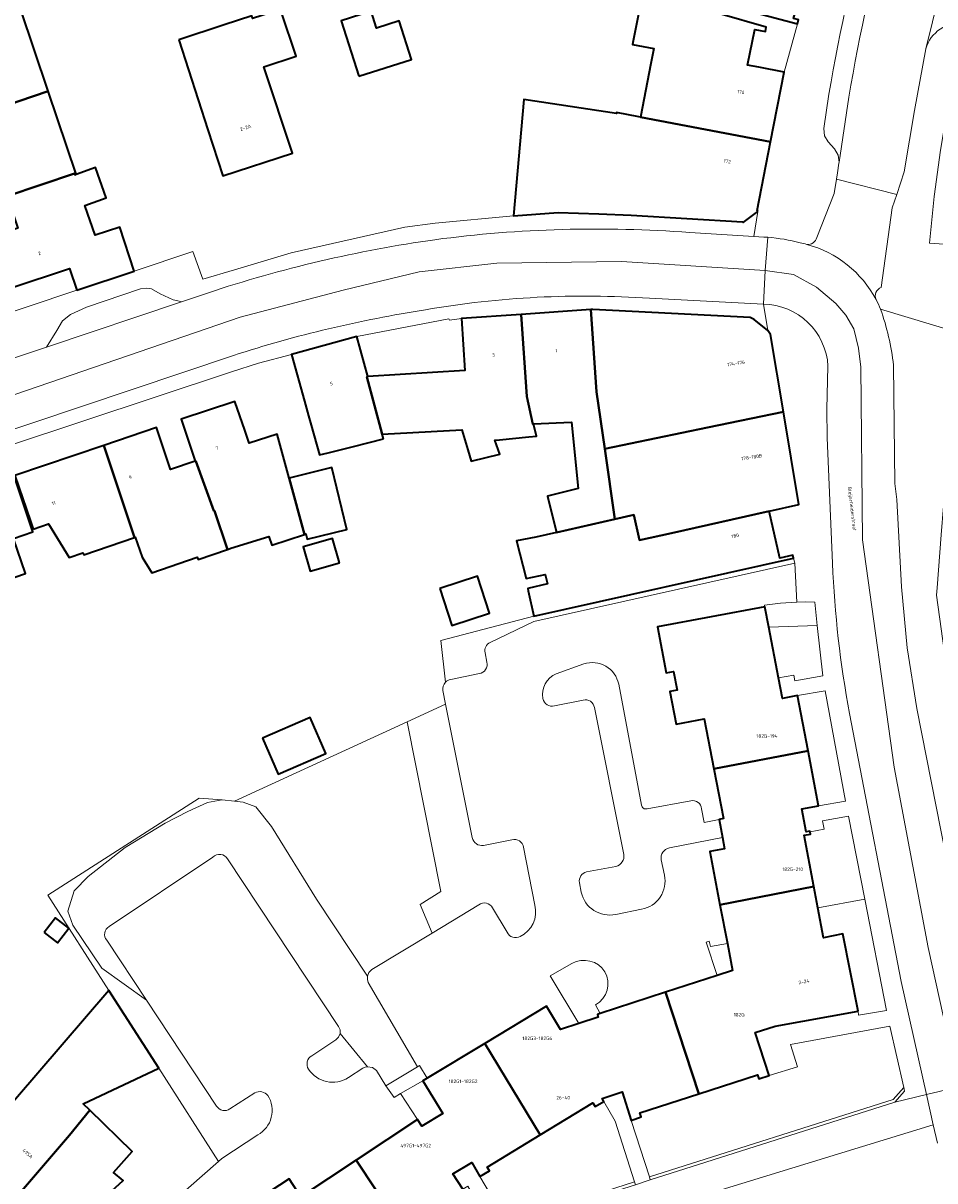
# Model space of a CAD drawing. Header units: metres. Extents: x 197700 to 204338, y 317132 to 325229.
# Tile 576 of 656: x 202774 to 202869, y 318143 to 318262. Entities that reach past the tile are written whole.
import ezdxf
from ezdxf.enums import TextEntityAlignment as Align

# ---------------------------------------------------------------- set-up
doc = ezdxf.new("R2010")
doc.units = ezdxf.units.M
for name, color, linetype, lineweight in [('B-WE-GR-BEPLANTING_CULTUUR_BODEMBEDEKKER-GV', 90, 'Continuous', 18), ('B-WE-GR-BEPLANTING_CULTUUR_HEESTERS-GV', 90, 'Continuous', 18), ('B-WE-IE-TERREINAFSCHEIDING_KUNSTMATIG_HEKWERK-G', 20, 'IE-TERREINAFSCHEIDING-KUNSTMATIG', 18), ('B-WE-OG-BEBOUWING-GV', 7, 'Continuous', 35), ('B-WE-OG-BEBOUWING-T18', 10, 'Continuous', 18), ('B-WE-OG-TERREIN_CULTUURSCHEIDING-GV', 7, 'Continuous', 18), ('B-WE-OG-TERREIN_ERF-GV', 7, 'Continuous', 18), ('B-WE-OG-TOPOGRAFIE-T18', 10, 'Continuous', 18), ('B-WE-VH-VERHARDING_ASFALT-GV', 252, 'Continuous', 18), ('B-WE-VH-VERHARDING_BETONSTRAATSTEEN-GV', 252, 'Continuous', 18), ('B-WE-VH-VERHARDING_OPEN-GV', 252, 'Continuous', 18), ('B-WE-VH-VERHARDING_TEGEL-GV', 252, 'Continuous', 18)]:
    doc.layers.add(name, color=color, linetype=linetype, lineweight=lineweight)
doc.styles.add('NLCS-ISO-M200-T18', font='NLCS-ISO.ttf', dxfattribs={"height": 0.36})
doc.linetypes.add('IE-TERREINAFSCHEIDING-KUNSTMATIG', pattern='A,4,[82,NLCS.SHX,S=0.75,R=90,X=0,Y=0],4,-2', length=10)

msp = doc.modelspace()

# ---------------------------------------------------------------- linework, layer by layer
at = {"layer": 'B-WE-GR-BEPLANTING_CULTUUR_BODEMBEDEKKER-GV'}
for points in [[(202877.673, 318261.43), (202877.612, 318261.442), (202877.551, 318261.45), (202871.711, 318262.398), (202870.428, 318255.866), (202869.327, 318249.301), (202868.671, 318244.511), (202868.187, 318239.701), (202871.631, 318239.441), (202871.93, 318239.419), (202872.084, 318241.349), (202871.793, 318241.367), (202872.018, 318244.075), (202872.242, 318244.054)], [(202832.45, 318196.201), (202829.581, 318195.181)], [(202838.418, 318181.604), (202836.045, 318194.114)], [(202820.918, 318178.246), (202818.158, 318192.029), (202814.177, 318190.203), (202817.68, 318172.683), (202815.535, 318171.343), (202816.759, 318168.376), (202821.601, 318171.312)], [(202829.406, 318191.873), (202832.369, 318192.46)], [(202833.54, 318191.689), (202836.587, 318176.5)], [(202794.491, 318150.491), (202787.227, 318161.454), (202782.64, 318164.751), (202779.621, 318169.197), (202779.099, 318170.644), (202779.756, 318172.744), (202781.222, 318174.22), (202785.022, 318177.209), (202789.157, 318179.735), (202791.524, 318180.956), (202793.549, 318181.874), (202795.056, 318182.149), (202792.677, 318182.33), (202777.03, 318172.289), (202783.351, 318162.439), (202788.501, 318154.414)], [(202810.083, 318154.548), (202810.584, 318154.467), (202810.999, 318154.175), (202811.99, 318152.598), (202815.266, 318154.555), (202810.168, 318163.252), (202810.066, 318163.573), (202810.073, 318163.911), (202804.821, 318171.896), (202800.177, 318179.402), (202798.53, 318181.423), (202797.226, 318181.912), (202796.32, 318182.011), (202795.056, 318182.149), (202793.549, 318181.874), (202791.524, 318180.956), (202789.157, 318179.735), (202785.022, 318177.209), (202781.222, 318174.22), (202779.756, 318172.744), (202779.099, 318170.644), (202779.621, 318169.197), (202782.64, 318164.751), (202787.227, 318161.454), (202783.133, 318167.633)], [(202843.492, 318182.044), (202838.98, 318181.224)], [(202846.774, 318178.261), (202846.44, 318180.131), (202844.881, 318179.801), (202844.614, 318181.213)], [(202825.018, 318178.029), (202822.076, 318177.432)], [(202841.283, 318177.183), (202846.774, 318178.261)], [(202783.366, 318169.042), (202794.098, 318176.24)], [(202827.387, 318171.269), (202826.214, 318177.25)], [(202795.624, 318176.039), (202807.083, 318158.728), (202807.242, 318158.372), (202807.249, 318157.982), (202810.083, 318154.548)], [(202835.748, 318175.272), (202832.722, 318174.698)], [(202840.773, 318174.358), (202840.437, 318175.956)], [(202831.988, 318173.582), (202832.176, 318172.59)], [(202823.011, 318170.992), (202824.515, 318168.456)], [(202835.738, 318170.312), (202838.419, 318170.845)], [(202807.249, 318157.982), (202807.101, 318157.62), (202806.823, 318157.347), (202804.323, 318155.701)], [(202808.107, 318153.434), (202809.598, 318154.4), (202809.831, 318154.501), (202810.083, 318154.548), (202807.249, 318157.982)], [(202788.501, 318154.414), (202794.684, 318144.779), (202795.024, 318145.078), (202798.749, 318147.516)], [(202798.432, 318151.875), (202795.861, 318150.205)]]:
    msp.add_lwpolyline(points, dxfattribs=at)
for points in [[(202851.159, 318202.107), (202851.563, 318199.994), (202856.554, 318200.168), (202856.316, 318202.588), (202855.389, 318202.605), (202854.463, 318202.593), (202852.788, 318202.491), (202851.124, 318202.29)], [(202816.759, 318168.376), (202815.535, 318171.343), (202817.68, 318172.683), (202814.177, 318190.203), (202796.32, 318182.011), (202797.226, 318181.912), (202798.53, 318181.423), (202800.177, 318179.402), (202804.821, 318171.896), (202810.073, 318163.911), (202810.23, 318164.301), (202810.529, 318164.599)], [(202856.641, 318170.988), (202857.228, 318167.873), (202859.221, 318168.284), (202860.783, 318160.319), (202860.841, 318159.891), (202863.734, 318160.38), (202861.473, 318171.898)], [(202815.248, 318149.097), (202815.69, 318148.43), (202817.868, 318149.71), (202815.813, 318153.107), (202813.497, 318151.782)]]:
    msp.add_lwpolyline(points, close=True, dxfattribs=at)
for points in [[(202836.045, 318194.114, 0.4485106), (202832.45, 318196.201)], [(202829.581, 318195.181, 0.3513989), (202828.222, 318192.625)], [(202828.222, 318192.625, 0.4473976), (202829.406, 318191.873)], [(202832.369, 318192.46, -0.4437149), (202833.54, 318191.689)], [(202838.98, 318181.224, -0.4905922), (202838.418, 318181.604)], [(202844.614, 318181.213, 0.4684104), (202843.492, 318182.044)], [(202822.076, 318177.432, -0.3966881), (202820.918, 318178.246)], [(202826.214, 318177.25, 0.4351039), (202825.018, 318178.029)], [(202794.098, 318176.24, -0.4736835), (202795.624, 318176.039)], [(202836.587, 318176.5, -0.3806475), (202835.748, 318175.272)], [(202840.437, 318175.956, -0.3960536), (202841.283, 318177.183)], [(202832.722, 318174.698, 0.3841482), (202831.988, 318173.582)], [(202838.419, 318170.845, 0.4251345), (202840.773, 318174.358)], [(202832.176, 318172.59, 0.4120226), (202835.738, 318170.312)], [(202821.601, 318171.312, -0.4423061), (202823.011, 318170.992)], [(202825.857, 318168.029, 0.3568034), (202827.387, 318171.269)], [(202783.133, 318167.633, -0.4619553), (202783.366, 318169.042)], [(202824.515, 318168.456, 0.4421619), (202825.857, 318168.029)], [(202804.323, 318155.701, 0.4167939), (202803.976, 318154.317)], [(202803.976, 318154.317, 0.4108096), (202808.107, 318153.434)], [(202799.783, 318151.588, 0.3365385), (202798.432, 318151.875)], [(202798.749, 318147.516, 0.429398), (202799.783, 318151.588)], [(202795.861, 318150.205, -0.4411554), (202794.491, 318150.491)]]:
    msp.add_lwpolyline(points, format="xyb", dxfattribs=at)
at = {"layer": 'B-WE-GR-BEPLANTING_CULTUUR_HEESTERS-GV'}
for points in [[(202854.242, 318206.603), (202854.127, 318207.121), (202827.276, 318201.129), (202817.662, 318198.619), (202818.142, 318194.31)], [(202822.758, 318198.421), (202827.289, 318200.588), (202854.242, 318206.603)], [(202822.419, 318196.382), (202822.238, 318197.353)], [(202818.687, 318194.601), (202821.653, 318195.202)], [(202831.196, 318165.228), (202828.967, 318163.944), (202831.941, 318159.035), (202833.937, 318159.674), (202833.847, 318159.95), (202834.14, 318160.046), (202833.654, 318160.946)]]:
    msp.add_lwpolyline(points, dxfattribs=at)
for points in [[(202822.238, 318197.353, -0.3659882), (202822.758, 318198.421)], [(202821.653, 318195.202, 0.4416234), (202822.419, 318196.382)], [(202818.142, 318194.31, -0.1574021), (202818.687, 318194.601)], [(202834.628, 318164.376, 0.395611), (202831.196, 318165.228)], [(202833.654, 318160.946, 0.4129741), (202834.628, 318164.376)]]:
    msp.add_lwpolyline(points, format="xyb", dxfattribs=at)
for points in [[(202855.627, 318187.228), (202856.712, 318181.535), (202859.504, 318182.025), (202857.389, 318193.423), (202854.542, 318192.922)], [(202839.314, 318142.879), (202864.578, 318150.894), (202865.597, 318152.049), (202865.516, 318152.41), (202864.408, 318151.155), (202839.222, 318143.164)]]:
    msp.add_lwpolyline(points, close=True, dxfattribs=at)
at = {"layer": 'B-WE-IE-TERREINAFSCHEIDING_KUNSTMATIG_HEKWERK-G'}
for points in [[(202818.158, 318192.029), (202814.177, 318190.203)], [(202814.177, 318190.203), (202796.32, 318182.011)]]:
    msp.add_lwpolyline(points, dxfattribs=at)
at = {"layer": 'B-WE-OG-BEBOUWING-GV'}
for points in [[(202849.696, 318263.639), (202854.529, 318262.358), (202854.638, 318262.769), (202854.116, 318262.907), (202855.644, 318268.41), (202855.876, 318268.347), (202856.687, 318271.316), (202856.455, 318271.379), (202857.936, 318276.668), (202858.453, 318276.511), (202858.582, 318276.935), (202849.366, 318280.421), (202846.244, 318279.757), (202845.381, 318276.668), (202843.331, 318269.331), (202842.637, 318266.647), (202842.458, 318266.007), (202849.571, 318264.018), (202849.48, 318263.696)], [(202851.741, 318250.169), (202853.143, 318257.384), (202850.522, 318257.887), (202849.362, 318258.11), (202850.115, 318261.793), (202851.233, 318261.591), (202851.303, 318262.031), (202846.493, 318263.394), (202838.517, 318265.654), (202838.049, 318263.212), (202837.556, 318260.619), (202837.484, 318260.244), (202839.667, 318259.826), (202839.367, 318258.263), (202838.301, 318252.708)], [(202774.222, 318263.932), (202772.726, 318263.426), (202772.681, 318263.559), (202765.946, 318261.239), (202765.992, 318261.107), (202767.08, 318257.952), (202765.585, 318257.442), (202767.415, 318252.078), (202768.909, 318252.59), (202769.975, 318252.962), (202774.045, 318254.384), (202777.083, 318255.417)], [(202790.573, 318260.718), (202793.577, 318251.425), (202795.115, 318246.667), (202802.318, 318248.996), (202799.353, 318257.936), (202802.701, 318259.029), (202801.153, 318263.638), (202801.077, 318263.863), (202798.207, 318262.921), (202798.118, 318263.193), (202795.253, 318262.253)], [(202809.198, 318256.955), (202814.623, 318258.687), (202813.348, 318262.68), (202811.025, 318261.938), (202810.47, 318263.676), (202807.368, 318262.686)], [(202772.887, 318244.424), (202772.842, 318244.557), (202779.793, 318246.9), (202779.835, 318246.777), (202779.971, 318246.823), (202777.083, 318255.417), (202774.045, 318254.384), (202769.975, 318252.962), (202771.09, 318249.771), (202769.964, 318249.392), (202768.512, 318248.924), (202770.319, 318243.559), (202771.765, 318244.046)], [(202850.43, 318242.954), (202850.359, 318243.062), (202851.741, 318250.169), (202838.301, 318252.708), (202838.118, 318252.743), (202835.829, 318253.216), (202835.807, 318253.102), (202826.24, 318254.563), (202825.178, 318242.528), (202829.804, 318242.854), (202834.01, 318242.719), (202837.353, 318242.603), (202848.841, 318241.903), (202848.922, 318241.818)], [(202779.971, 318246.823), (202779.835, 318246.777), (202779.793, 318246.9), (202772.842, 318244.557), (202772.887, 318244.424), (202773.95, 318241.259), (202772.817, 318240.882), (202771.379, 318240.404), (202773.163, 318235.039), (202779.277, 318237.093), (202780.031, 318234.825), (202785.981, 318236.804), (202784.468, 318241.355), (202781.944, 318240.506), (202780.852, 318243.588), (202783.08, 318244.373), (202781.976, 318247.504), (202779.981, 318246.792)], [(202826.747, 318219.671), (202827.536, 318219.748), (202827.227, 318221.004), (202827.171, 318221.001), (202826.553, 318223.843), (202825.967, 318232.336), (202819.783, 318231.91), (202820.152, 318226.523), (202810.128, 318225.911), (202810, 318225.876), (202811.613, 318219.959), (202819.84, 318220.408), (202820.452, 318218.334), (202820.802, 318217.145), (202823.759, 318217.873), (202823.256, 318219.334), (202823.718, 318219.379)], [(202833.182, 318232.834), (202825.967, 318232.336), (202826.553, 318223.843), (202827.171, 318221.001), (202827.227, 318221.004), (202831.186, 318221.206), (202831.851, 318214.325), (202828.688, 318213.547), (202829.61, 318209.8), (202835.646, 318211.173), (202834.611, 318218.43), (202833.768, 318224.34)], [(202853.068, 318222.275), (202851.737, 318230.269), (202851.467, 318230.671), (202850.042, 318231.801), (202849.622, 318232.01), (202833.362, 318232.846), (202833.182, 318232.834), (202833.768, 318224.34), (202834.611, 318218.43), (202845.233, 318220.643)], [(202811.751, 318219.454), (202811.613, 318219.959), (202810, 318225.876), (202810.128, 318225.911), (202808.985, 318230.056), (202802.243, 318228.197), (202803.571, 318223.377), (202803.991, 318221.852), (202804.254, 318220.897), (202805.107, 318217.8), (202806.014, 318218.023), (202808.634, 318218.668)], [(202795.618, 318208.033), (202795.711, 318208.065), (202795.969, 318208.154), (202799.898, 318209.361), (202800.209, 318208.466), (202803.584, 318209.59), (202801.997, 318215.411), (202800.756, 318219.965), (202797.859, 318219.022), (202797.403, 318220.358), (202796.383, 318223.344), (202790.828, 318221.493), (202792.263, 318217.148), (202792.324, 318217.168), (202794.207, 318212.024), (202794.254, 318212.04)], [(202851.613, 318211.986), (202854.668, 318212.668), (202853.068, 318222.275), (202845.233, 318220.643), (202834.611, 318218.43), (202835.646, 318211.173), (202837.626, 318211.623), (202838.213, 318208.995), (202841.516, 318209.732)], [(202785.988, 318209.261), (202786.084, 318209.291), (202786.794, 318207.226), (202787.783, 318205.614), (202792.464, 318207.224), (202792.581, 318206.989), (202795.618, 318208.033), (202794.254, 318212.04), (202794.207, 318212.024), (202792.324, 318217.168), (202792.263, 318217.148), (202789.718, 318216.3), (202788.277, 318220.625), (202782.83, 318218.785)], [(202771.303, 318204.372), (202774.725, 318205.549), (202773.486, 318209.153), (202775.482, 318209.839), (202774.172, 318213.773), (202772.592, 318218.517), (202767.187, 318216.716)], [(202775.521, 318210.119), (202777.109, 318210.665), (202779.239, 318207.193), (202780.647, 318207.677), (202780.777, 318207.466), (202785.988, 318209.261), (202782.83, 318218.785), (202773.642, 318215.681), (202775.242, 318210.944)], [(202803.584, 318209.59), (202803.715, 318209.634), (202803.848, 318209.093), (202807.962, 318210.105), (202806.391, 318216.492), (202801.997, 318215.411)], [(202826.688, 318203.766), (202827.276, 318201.129), (202854.127, 318207.121), (202854.063, 318207.44), (202852.693, 318207.147), (202851.613, 318211.986), (202841.516, 318209.732), (202838.213, 318208.995), (202837.626, 318211.623), (202835.646, 318211.173), (202829.61, 318209.8), (202827.489, 318209.317), (202825.495, 318208.918), (202826.486, 318205.042), (202828.439, 318205.454), (202828.676, 318204.492), (202826.639, 318203.985)], [(202807.183, 318206.638), (202806.465, 318209.173), (202803.426, 318208.312), (202804.144, 318205.778)], [(202817.553, 318203.985), (202818.798, 318200.176), (202822.701, 318201.451), (202821.456, 318205.26)], [(202852.56, 318194.772), (202851.563, 318199.994), (202851.159, 318202.107), (202840.066, 318200.036), (202840.962, 318195.28), (202841.708, 318195.421), (202842.081, 318193.487), (202841.335, 318193.342), (202841.994, 318189.956), (202844.88, 318190.518), (202845.876, 318185.364), (202855.627, 318187.228), (202854.542, 318192.922), (202852.969, 318192.631)], [(202799.222, 318188.531), (202800.849, 318184.804), (202805.766, 318186.95), (202804.14, 318190.677)], [(202855.823, 318178.829), (202855.804, 318178.918), (202855.432, 318178.84), (202854.983, 318181.205), (202856.712, 318181.535), (202855.627, 318187.228), (202845.876, 318185.364), (202846.871, 318180.21), (202846.44, 318180.131), (202846.774, 318178.261), (202846.982, 318177.1), (202845.453, 318176.798), (202846.512, 318171.313), (202856.226, 318173.19), (202855.224, 318178.506), (202855.869, 318178.607)], [(202860.783, 318160.319), (202859.221, 318168.284), (202857.228, 318167.873), (202856.641, 318170.988), (202856.226, 318173.19), (202846.512, 318171.313), (202847.286, 318167.31), (202847.824, 318164.524), (202846.211, 318163.996), (202840.883, 318162.253), (202844.318, 318151.758), (202850.399, 318153.722), (202850.542, 318153.295), (202851.586, 318153.646), (202850.17, 318158.091), (202852.238, 318158.743)], [(202776.678, 318168.426), (202778.051, 318167.378), (202779.204, 318168.89), (202777.83, 318169.937)], [(202768.848, 318145.59), (202773.894, 318141.205), (202779.295, 318147.494), (202781.377, 318150.059), (202780.696, 318150.722), (202788.501, 318154.414), (202783.351, 318162.439)], [(202831.941, 318159.035), (202830.038, 318158.425), (202828.574, 318160.828), (202822.2, 318156.972), (202827.926, 318147.508), (202833.39, 318150.825), (202833.617, 318150.436), (202834.519, 318150.965), (202834.33, 318151.288), (202836.402, 318151.956), (202837.346, 318149.005), (202838.385, 318149.37), (202838.236, 318149.794), (202844.318, 318151.758), (202840.883, 318162.253), (202834.14, 318160.046), (202833.847, 318159.95), (202833.937, 318159.674)], [(202815.024, 318135.704), (202820.417, 318139.227), (202820.66, 318138.849), (202821.548, 318139.419), (202819.931, 318141.893), (202818.892, 318143.484), (202820.853, 318144.643), (202821.693, 318143.22), (202822.688, 318143.803), (202822.461, 318144.191), (202827.926, 318147.508), (202822.2, 318156.972), (202816.24, 318153.365), (202815.813, 318153.107), (202817.868, 318149.71), (202815.69, 318148.43), (202815.248, 318149.097), (202808.927, 318144.911)], [(202778.582, 318137.13), (202784.812, 318142.79), (202783.841, 318143.612), (202785.749, 318145.805), (202781.377, 318150.059), (202779.295, 318147.494), (202773.894, 318141.205)], [(202793.401, 318137.344), (202795.752, 318133.752), (202799.579, 318127.905), (202805.047, 318131.457), (202807.685, 318133.171), (202808.955, 318131.194), (202809.88, 318131.807), (202809.631, 318132.182), (202815.024, 318135.704), (202808.927, 318144.911), (202803.182, 318141.106), (202801.987, 318142.963), (202799.099, 318141.059), (202799.484, 318140.474), (202797.827, 318139.406), (202797.443, 318139.992)]]:
    msp.add_lwpolyline(points, close=True, dxfattribs=at)
at = {"layer": 'B-WE-OG-TERREIN_CULTUURSCHEIDING-GV'}
for points in [[(202852.56, 318194.772), (202854.141, 318195.055), (202854.264, 318194.462), (202857.157, 318194.961), (202856.554, 318200.168), (202851.563, 318199.994)], [(202861.473, 318171.898), (202859.789, 318180.478), (202857.123, 318179.969), (202857.301, 318179.102), (202855.823, 318178.829), (202855.869, 318178.607), (202855.224, 318178.506), (202856.226, 318173.19), (202856.641, 318170.988)], [(202865.516, 318152.41), (202864.084, 318158.769), (202853.822, 318156.871), (202854.529, 318154.543), (202851.586, 318153.646), (202850.542, 318153.295), (202850.399, 318153.722), (202844.318, 318151.758), (202838.236, 318149.794), (202838.385, 318149.37), (202837.346, 318149.005), (202839.222, 318143.164), (202864.408, 318151.155)], [(202837.686, 318142.647), (202835.694, 318148.939), (202834.519, 318150.965), (202833.617, 318150.436), (202833.39, 318150.825), (202827.926, 318147.508), (202822.461, 318144.191), (202822.688, 318143.803), (202821.693, 318143.22), (202825.454, 318136.869), (202832.948, 318141.156)]]:
    msp.add_lwpolyline(points, close=True, dxfattribs=at)
at = {"layer": 'B-WE-OG-TERREIN_ERF-GV'}
for points in [[(202774.222, 318263.932), (202777.083, 318255.417), (202779.971, 318246.823), (202779.981, 318246.792), (202781.976, 318247.504), (202783.08, 318244.373), (202780.852, 318243.588), (202781.944, 318240.506), (202784.468, 318241.355), (202785.981, 318236.804), (202792.017, 318238.846), (202793.063, 318235.97), (202796.345, 318236.947), (202802.202, 318238.71), (202813.926, 318241.353), (202817.081, 318241.771), (202825.178, 318242.528), (202826.24, 318254.563), (202835.807, 318253.102), (202835.829, 318253.216), (202838.118, 318252.743), (202838.301, 318252.708), (202839.367, 318258.263), (202839.667, 318259.826), (202837.484, 318260.244), (202837.556, 318260.619), (202838.049, 318263.212)], [(202846.493, 318263.394), (202851.303, 318262.031), (202851.233, 318261.591), (202850.115, 318261.793), (202849.362, 318258.11), (202850.522, 318257.887), (202853.143, 318257.384), (202854.529, 318262.358), (202849.696, 318263.639)], [(202769.646, 318231.351), (202780.031, 318234.825), (202779.277, 318237.093), (202773.163, 318235.039)], [(202818.142, 318194.31), (202817.662, 318198.619), (202827.276, 318201.129), (202826.688, 318203.766), (202826.639, 318203.985), (202828.676, 318204.492), (202828.439, 318205.454), (202826.486, 318205.042), (202825.495, 318208.918), (202827.489, 318209.317), (202829.61, 318209.8), (202828.688, 318213.547), (202831.851, 318214.325), (202831.186, 318221.206), (202827.227, 318221.004), (202827.536, 318219.748), (202826.747, 318219.671), (202823.718, 318219.379), (202823.256, 318219.334), (202823.759, 318217.873), (202820.802, 318217.145), (202820.452, 318218.334), (202819.84, 318220.408), (202811.613, 318219.959), (202811.751, 318219.454), (202808.634, 318218.668), (202806.014, 318218.023), (202805.107, 318217.8), (202804.254, 318220.897), (202803.991, 318221.852), (202803.571, 318223.377), (202802.243, 318228.197), (202798.832, 318227.308), (202796.03, 318226.41), (202772.878, 318218.704)], [(202774.172, 318213.773), (202775.482, 318209.839), (202773.486, 318209.153), (202774.725, 318205.549), (202771.303, 318204.372)], [(202818.158, 318192.029), (202817.876, 318193.44)], [(202768.848, 318145.59), (202783.351, 318162.439), (202777.03, 318172.289), (202792.677, 318182.33), (202795.056, 318182.149), (202796.32, 318182.011), (202814.177, 318190.203), (202818.158, 318192.029)]]:
    msp.add_lwpolyline(points, dxfattribs=at)
for points in [[(202793.577, 318251.425), (202790.573, 318260.718), (202795.253, 318262.253), (202798.118, 318263.193), (202798.207, 318262.921), (202801.077, 318263.863), (202801.153, 318263.638), (202802.701, 318259.029), (202799.353, 318257.936), (202802.318, 318248.996), (202795.115, 318246.667)], [(202809.198, 318256.955), (202807.368, 318262.686), (202810.47, 318263.676), (202811.025, 318261.938), (202813.348, 318262.68), (202814.623, 318258.687)], [(202819.783, 318231.91), (202818.55, 318231.742), (202818.489, 318231.866), (202808.985, 318230.056), (202810.128, 318225.911), (202820.152, 318226.523)], [(202775.242, 318210.944), (202773.642, 318215.681), (202782.83, 318218.785), (202788.277, 318220.625), (202789.718, 318216.3), (202792.263, 318217.148), (202790.828, 318221.493), (202796.383, 318223.344), (202797.403, 318220.358), (202797.859, 318219.022), (202800.756, 318219.965), (202801.997, 318215.411), (202806.391, 318216.492), (202807.962, 318210.105), (202803.848, 318209.093), (202803.715, 318209.634), (202803.584, 318209.59), (202800.209, 318208.466), (202799.898, 318209.361), (202795.969, 318208.154), (202795.711, 318208.065), (202795.618, 318208.033), (202792.581, 318206.989), (202792.464, 318207.224), (202787.783, 318205.614), (202786.794, 318207.226), (202786.084, 318209.291), (202785.988, 318209.261), (202780.777, 318207.466), (202780.647, 318207.677), (202779.239, 318207.193), (202777.109, 318210.665), (202775.521, 318210.119)], [(202807.183, 318206.638), (202804.144, 318205.778), (202803.426, 318208.312), (202806.465, 318209.173)], [(202817.553, 318203.985), (202821.456, 318205.26), (202822.701, 318201.451), (202818.798, 318200.176)], [(202799.222, 318188.531), (202804.14, 318190.677), (202805.766, 318186.95), (202800.849, 318184.804)], [(202776.678, 318168.426), (202777.83, 318169.937), (202779.204, 318168.89), (202778.051, 318167.378)], [(202794.684, 318144.779), (202788.501, 318154.414), (202780.696, 318150.722), (202781.377, 318150.059), (202785.749, 318145.805), (202783.841, 318143.612), (202784.812, 318142.79), (202778.582, 318137.13), (202782.42, 318134.02), (202782.823, 318134.362)]]:
    msp.add_lwpolyline(points, close=True, dxfattribs=at)
msp.add_lwpolyline([(202817.876, 318193.44, -0.2398547), (202818.142, 318194.31)], format="xyb", dxfattribs=at)
at = {"layer": 'B-WE-VH-VERHARDING_ASFALT-GV'}
for points in [[(202859.83, 318254.799), (202858.822, 318248.077), (202858.805, 318247.964), (202858.656, 318246.968), (202858.549, 318246.316), (202864.811, 318244.741), (202865.568, 318247.066), (202866.095, 318250.359), (202866.626, 318253.397), (202867.802, 318259.776), (202869.177, 318265.407), (202870.454, 318271.026), (202871.186, 318277.048), (202871.393, 318280.651)], [(202720.625, 318210.8), (202721.372, 318207.427), (202729.988, 318208.955), (202764.368, 318220.896), (202796.92, 318232.043), (202807.562, 318234.831), (202815.413, 318236.749), (202823.438, 318237.62), (202836.348, 318237.794), (202851.201, 318236.858), (202851.465, 318240.308), (202851.4, 318240.313), (202851.232, 318240.31), (202851.061, 318240.31), (202850.027, 318240.375), (202843.384, 318240.794)], [(202851.465, 318240.308), (202851.201, 318236.858)], [(202839.241, 318233.994), (202851.001, 318233.402), (202851.201, 318236.858), (202836.348, 318237.794), (202823.438, 318237.62), (202815.413, 318236.749), (202807.562, 318234.831), (202796.92, 318232.043), (202764.368, 318220.896), (202729.988, 318208.955), (202721.372, 318207.427), (202722.183, 318203.764), (202726.577, 318204.936), (202730.093, 318205.915), (202733.564, 318207.051), (202796.225, 318228.092)], [(202859.904, 318191.076), (202865.235, 318163.385), (202867.858, 318151.684), (202871.222, 318152.495), (202868.045, 318166.87), (202864.528, 318185.537), (202861.231, 318209.035), (202861.06, 318226.88), (202860.851, 318228.827), (202860.368, 318230.825), (202859.525, 318232.257), (202858.497, 318233.473), (202856.481, 318235.15), (202854.125, 318236.462), (202851.201, 318236.858), (202851.001, 318233.402)], [(202851.201, 318236.858), (202854.125, 318236.462), (202856.481, 318235.15), (202858.497, 318233.473), (202859.525, 318232.257), (202860.368, 318230.825), (202860.851, 318228.827), (202861.06, 318226.88), (202861.231, 318209.035), (202864.528, 318185.537), (202868.045, 318166.87), (202871.222, 318152.495), (202874.587, 318153.305), (202872.339, 318163.808), (202866.847, 318191.6), (202865.88, 318197.858), (202865.287, 318204.163), (202864.802, 318213.191), (202864.589, 318214.867), (202864.445, 318227.084)], [(202793.536, 318234.538), (202790.87, 318233.643), (202776.891, 318228.951), (202763.306, 318224.392), (202731.536, 318213.729)], [(202857.681, 318226.972), (202857.564, 318222.537), (202857.581, 318219.57), (202858.146, 318206.61)], [(202901.016, 318082.766), (202897.216, 318088.392), (202891.013, 318099.974), (202885.242, 318111.237), (202880.019, 318123.417), (202874.897, 318138.039), (202871.222, 318152.495), (202867.858, 318151.684), (202868.559, 318148.559), (202868.984, 318146.661)]]:
    msp.add_lwpolyline(points, dxfattribs=at)
for points in [[(202864.13, 318274.462, 0.0221699), (202859.83, 318254.799)], [(202843.384, 318240.794, 0.0519587), (202817.055, 318240.058)], [(202817.055, 318240.058, 0.0450909), (202793.536, 318234.538)], [(202854.807, 318239.728, 0.0446801), (202851.465, 318240.308)], [(202855.489, 318239.568, 0.0145499), (202854.807, 318239.728)], [(202862.656, 318233.858, 0.2091178), (202855.489, 318239.568)], [(202816.065, 318232.811, -0.0602794), (202839.241, 318233.994)], [(202863.114, 318232.881, 0.0227881), (202862.656, 318233.858)], [(202796.225, 318228.092, -0.0393676), (202816.065, 318232.811)], [(202851.001, 318233.402, -0.393595), (202857.681, 318226.972)], [(202864.445, 318227.084, 0.0589253), (202863.114, 318232.881)], [(202858.146, 318206.61, 0.0356731), (202859.904, 318191.076)]]:
    msp.add_lwpolyline(points, format="xyb", dxfattribs=at)
at = {"layer": 'B-WE-VH-VERHARDING_BETONSTRAATSTEEN-GV'}
for points in [[(202862.134, 318275.006, 0.0222407), (202857.783, 318255.105)], [(202859.83, 318254.799, -0.0221699), (202864.13, 318274.462)], [(202867.802, 318259.776, -0.3731076), (202871.711, 318262.398)], [(202856.521, 318240.268, -0.3741113), (202855.489, 318239.568)], [(202855.489, 318239.568, -0.2091178), (202862.656, 318233.858)], [(202862.656, 318233.858, -0.4296468), (202863.17, 318235.115)], [(202822.758, 318198.421, 0.3659882), (202822.238, 318197.353)], [(202822.419, 318196.382, -0.4416234), (202821.653, 318195.202)], [(202832.45, 318196.201, -0.4485106), (202836.045, 318194.114)], [(202818.142, 318194.31, 0.2398547), (202817.876, 318193.44)], [(202818.687, 318194.601, 0.1574021), (202818.142, 318194.31)], [(202828.222, 318192.625, -0.3513989), (202829.581, 318195.181)], [(202829.406, 318191.873, -0.4473976), (202828.222, 318192.625)], [(202833.54, 318191.689, 0.4437149), (202832.369, 318192.46)], [(202838.418, 318181.604, 0.4905922), (202838.98, 318181.224)], [(202843.492, 318182.044, -0.4684104), (202844.614, 318181.213)], [(202820.918, 318178.246, 0.3966881), (202822.076, 318177.432)], [(202825.018, 318178.029, -0.4351039), (202826.214, 318177.25)], [(202795.624, 318176.039, 0.4736835), (202794.098, 318176.24)], [(202835.748, 318175.272, 0.3806475), (202836.587, 318176.5)], [(202841.283, 318177.183, 0.3960536), (202840.437, 318175.956)], [(202831.988, 318173.582, -0.3841482), (202832.722, 318174.698)], [(202840.773, 318174.358, -0.4251345), (202838.419, 318170.845)], [(202835.738, 318170.312, -0.4120226), (202832.176, 318172.59)], [(202823.011, 318170.992, 0.4423061), (202821.601, 318171.312)], [(202827.387, 318171.269, -0.3568034), (202825.857, 318168.029)], [(202783.366, 318169.042, 0.4619553), (202783.133, 318167.633)], [(202825.857, 318168.029, -0.4421619), (202824.515, 318168.456)], [(202831.196, 318165.228, -0.395611), (202834.628, 318164.376)], [(202834.628, 318164.376, -0.4129741), (202833.654, 318160.946)], [(202803.976, 318154.317, -0.4167939), (202804.323, 318155.701)], [(202808.107, 318153.434, -0.4108096), (202803.976, 318154.317)], [(202798.432, 318151.875, -0.3365385), (202799.783, 318151.588)], [(202799.783, 318151.588, -0.429398), (202798.749, 318147.516)], [(202794.491, 318150.491, 0.4411554), (202795.861, 318150.205)]]:
    msp.add_lwpolyline(points, format="xyb", dxfattribs=at)
for points in [[(202870.454, 318271.026), (202869.177, 318265.407), (202867.802, 318259.776)], [(202857.783, 318255.105), (202857.248, 318251.546), (202857.305, 318250.8), (202857.699, 318250.164), (202858.37, 318249.437), (202858.746, 318248.807), (202858.822, 318248.077), (202859.83, 318254.799)], [(202863.17, 318235.115), (202864.331, 318243.348), (202864.811, 318244.741), (202858.549, 318246.316), (202858.316, 318244.84), (202856.521, 318240.268)], [(202844.614, 318181.213), (202844.881, 318179.801), (202846.44, 318180.131), (202846.871, 318180.21), (202845.876, 318185.364), (202844.88, 318190.518), (202841.994, 318189.956), (202841.335, 318193.342), (202842.081, 318193.487), (202841.708, 318195.421), (202840.962, 318195.28), (202840.066, 318200.036), (202851.159, 318202.107), (202851.124, 318202.29), (202852.788, 318202.491), (202854.463, 318202.593), (202854.242, 318206.603), (202827.289, 318200.588), (202822.758, 318198.421)], [(202822.238, 318197.353), (202822.419, 318196.382)], [(202829.581, 318195.181), (202832.45, 318196.201)], [(202821.653, 318195.202), (202818.687, 318194.601)], [(202836.045, 318194.114), (202838.418, 318181.604)], [(202817.876, 318193.44), (202818.158, 318192.029), (202820.918, 318178.246)], [(202832.369, 318192.46), (202829.406, 318191.873)], [(202836.587, 318176.5), (202833.54, 318191.689)], [(202838.98, 318181.224), (202843.492, 318182.044)], [(202822.076, 318177.432), (202825.018, 318178.029)], [(202833.654, 318160.946), (202834.14, 318160.046), (202840.883, 318162.253), (202846.211, 318163.996), (202845.096, 318167.447), (202845.411, 318167.546), (202845.55, 318166.978), (202847.286, 318167.31), (202846.512, 318171.313), (202845.453, 318176.798), (202846.982, 318177.1), (202846.774, 318178.261), (202841.283, 318177.183)], [(202794.098, 318176.24), (202783.366, 318169.042)], [(202826.214, 318177.25), (202827.387, 318171.269)], [(202804.323, 318155.701), (202806.823, 318157.347), (202807.101, 318157.62), (202807.249, 318157.982), (202807.242, 318158.372), (202807.083, 318158.728), (202795.624, 318176.039)], [(202832.722, 318174.698), (202835.748, 318175.272)], [(202840.437, 318175.956), (202840.773, 318174.358)], [(202832.176, 318172.59), (202831.988, 318173.582)], [(202821.601, 318171.312), (202816.759, 318168.376), (202810.529, 318164.599), (202810.23, 318164.301), (202810.073, 318163.911), (202810.066, 318163.573), (202810.168, 318163.252), (202815.266, 318154.555), (202815.456, 318154.679), (202816.24, 318153.365), (202822.2, 318156.972), (202828.574, 318160.828), (202830.038, 318158.425), (202831.941, 318159.035), (202828.967, 318163.944), (202831.196, 318165.228)], [(202824.515, 318168.456), (202823.011, 318170.992)], [(202838.419, 318170.845), (202835.738, 318170.312)], [(202783.133, 318167.633), (202787.227, 318161.454), (202794.491, 318150.491)], [(202786.503, 318131.316), (202789.768, 318134.169), (202793.401, 318137.344), (202797.443, 318139.992), (202797.827, 318139.406), (202799.484, 318140.474), (202799.099, 318141.059), (202801.987, 318142.963), (202803.182, 318141.106), (202808.927, 318144.911), (202815.248, 318149.097), (202813.497, 318151.782), (202812.826, 318151.385), (202811.99, 318152.598), (202810.999, 318154.175), (202810.584, 318154.467), (202810.083, 318154.548), (202809.831, 318154.501), (202809.598, 318154.4), (202808.107, 318153.434)], [(202795.861, 318150.205), (202798.432, 318151.875)], [(202798.749, 318147.516), (202795.024, 318145.078), (202794.684, 318144.779), (202782.823, 318134.362), (202786.503, 318131.316)]]:
    msp.add_lwpolyline(points, dxfattribs=at)
msp.add_lwpolyline([(202790.87, 318233.643), (202790.476, 318233.738), (202790.004, 318233.848), (202788.667, 318234.475), (202787.752, 318234.972), (202787.284, 318235.031), (202786.608, 318234.966), (202781.033, 318233.073), (202779.4, 318232.313), (202778.561, 318231.68), (202777.961, 318230.67), (202776.891, 318228.951)], close=True, dxfattribs=at)
at = {"layer": 'B-WE-VH-VERHARDING_OPEN-GV'}
for points in [[(202846.211, 318163.996), (202847.824, 318164.524), (202847.286, 318167.31), (202845.55, 318166.978), (202845.411, 318167.546), (202845.096, 318167.447)], [(202815.266, 318154.555), (202811.99, 318152.598), (202812.826, 318151.385), (202813.497, 318151.782), (202815.813, 318153.107), (202816.24, 318153.365), (202815.456, 318154.679)]]:
    msp.add_lwpolyline(points, close=True, dxfattribs=at)
at = {"layer": 'B-WE-VH-VERHARDING_TEGEL-GV'}
for points in [[(202876.584, 318329.614), (202874.693, 318323.203), (202871.181, 318313.869), (202869.087, 318308.088), (202869.314, 318308.014), (202868.056, 318304.447), (202865.774, 318298.436), (202865.718, 318298.287), (202865.668, 318298.154), (202863.2, 318291.093), (202860.772, 318284.146), (202858.582, 318276.935), (202858.453, 318276.511), (202857.936, 318276.668), (202856.455, 318271.379), (202856.687, 318271.316), (202855.876, 318268.347), (202855.644, 318268.41), (202854.116, 318262.907), (202854.638, 318262.769), (202854.529, 318262.358), (202853.143, 318257.384)], [(202863.114, 318232.881), (202870.983, 318230.489), (202871.631, 318239.441), (202868.187, 318239.701), (202868.671, 318244.511), (202869.327, 318249.301), (202870.428, 318255.866), (202871.711, 318262.398)], [(202867.802, 318259.776), (202866.626, 318253.397), (202866.095, 318250.359), (202865.568, 318247.066), (202864.811, 318244.741), (202864.331, 318243.348), (202863.17, 318235.115)], [(202853.143, 318257.384), (202851.741, 318250.169), (202850.359, 318243.062), (202850.43, 318242.954), (202850.027, 318240.375), (202851.061, 318240.31), (202851.232, 318240.31), (202851.4, 318240.313), (202851.465, 318240.308)], [(202856.521, 318240.268), (202858.316, 318244.84), (202858.549, 318246.316), (202858.656, 318246.968), (202858.805, 318247.964), (202858.822, 318248.077), (202858.746, 318248.807), (202858.37, 318249.437), (202857.699, 318250.164), (202857.305, 318250.8), (202857.248, 318251.546), (202857.783, 318255.105)], [(202843.384, 318240.794), (202850.027, 318240.375), (202850.43, 318242.954), (202848.922, 318241.818), (202848.841, 318241.903), (202837.353, 318242.603), (202834.01, 318242.719), (202829.804, 318242.854), (202825.178, 318242.528), (202817.081, 318241.771), (202813.926, 318241.353), (202802.202, 318238.71), (202796.345, 318236.947), (202793.063, 318235.97), (202792.017, 318238.846), (202785.981, 318236.804), (202780.031, 318234.825), (202769.646, 318231.351), (202763.938, 318229.442), (202727.875, 318217.364)], [(202730.725, 318216.146), (202759.244, 318225.717), (202759.631, 318225.778), (202760.003, 318225.655), (202762.58, 318224.464), (202762.934, 318224.347), (202763.306, 318224.392), (202776.891, 318228.951), (202777.961, 318230.67), (202778.561, 318231.68), (202779.4, 318232.313), (202781.033, 318233.073), (202786.608, 318234.966), (202787.284, 318235.031), (202787.752, 318234.972), (202788.667, 318234.475), (202790.004, 318233.848), (202790.476, 318233.738), (202790.87, 318233.643), (202793.536, 318234.538)], [(202722.206, 318201.818), (202756.3, 318213.089), (202761.887, 318214.95), (202767.187, 318216.716), (202772.592, 318218.517), (202772.95, 318218.631), (202772.878, 318218.704), (202796.03, 318226.41), (202798.832, 318227.308), (202802.243, 318228.197), (202808.985, 318230.056), (202818.489, 318231.866), (202818.55, 318231.742), (202819.783, 318231.91), (202825.967, 318232.336), (202833.182, 318232.834), (202833.362, 318232.846), (202849.622, 318232.01), (202850.042, 318231.801), (202851.467, 318230.671), (202851.001, 318233.402), (202839.241, 318233.994)], [(202851.001, 318233.402), (202851.467, 318230.671), (202851.737, 318230.269), (202853.068, 318222.275), (202854.668, 318212.668), (202851.613, 318211.986), (202852.693, 318207.147), (202854.063, 318207.44), (202854.127, 318207.121), (202854.242, 318206.603), (202854.463, 318202.593), (202855.389, 318202.605), (202856.316, 318202.588), (202856.554, 318200.168), (202857.157, 318194.961), (202854.264, 318194.462), (202854.141, 318195.055), (202852.56, 318194.772), (202852.969, 318192.631), (202854.542, 318192.922), (202857.389, 318193.423), (202859.504, 318182.025), (202856.712, 318181.535), (202854.983, 318181.205), (202855.432, 318178.84), (202855.804, 318178.918), (202855.823, 318178.829)], [(202901.9, 318177.635), (202901.823, 318178.661), (202901.651, 318181.39), (202898.567, 318181.118), (202898.778, 318178.672), (202891.592, 318178.176), (202890.976, 318182.176), (202888.632, 318181.835), (202886.215, 318181.484), (202881.186, 318180.753), (202872.219, 318179.502), (202871.434, 318185.108), (202870.641, 318190.773), (202869.863, 318196.331), (202868.889, 318203.292), (202868.951, 318204.083), (202869.382, 318209.541), (202869.849, 318215.46), (202870.324, 318221.481), (202872.932, 318221.283), (202873.59, 318230.313), (202870.983, 318230.489), (202863.114, 318232.881)], [(202796.225, 318228.092), (202733.564, 318207.051), (202730.093, 318205.915), (202726.577, 318204.936), (202722.183, 318203.764), (202722.206, 318201.818)], [(202858.146, 318206.61), (202857.581, 318219.57), (202857.564, 318222.537), (202857.681, 318226.972)], [(202864.445, 318227.084), (202864.589, 318214.867), (202864.802, 318213.191), (202865.287, 318204.163), (202865.88, 318197.858), (202866.847, 318191.6), (202872.339, 318163.808), (202874.587, 318153.305), (202875.94, 318153.586), (202875.663, 318155.062), (202874.85, 318158.94), (202873.318, 318166.776), (202871.833, 318174.475), (202871.67, 318175.38)], [(202855.823, 318178.829), (202857.301, 318179.102), (202857.123, 318179.969), (202859.789, 318180.478), (202861.473, 318171.898), (202863.734, 318160.38), (202860.841, 318159.891), (202860.783, 318160.319), (202852.238, 318158.743), (202850.17, 318158.091), (202851.586, 318153.646), (202854.529, 318154.543), (202853.822, 318156.871), (202864.084, 318158.769), (202865.516, 318152.41), (202865.597, 318152.049), (202864.578, 318150.894), (202867.858, 318151.684), (202865.235, 318163.385), (202859.904, 318191.076)], [(202834.153, 318138.003), (202868.559, 318148.559), (202867.858, 318151.684), (202864.578, 318150.894), (202839.314, 318142.879), (202837.777, 318142.361), (202833.069, 318140.88), (202825.607, 318136.611), (202824.158, 318135.813), (202810.898, 318128.314), (202809.468, 318127.517), (202799.653, 318122.013), (202797.749, 318121.901), (202801.698, 318118.455), (202801.995, 318120.004), (202815.103, 318127.425)], [(202868.984, 318146.661), (202868.559, 318148.559), (202834.153, 318138.003)]]:
    msp.add_lwpolyline(points, dxfattribs=at)
for points in [[(202857.783, 318255.105, -0.0222407), (202862.134, 318275.006)], [(202871.711, 318262.398, 0.3731076), (202867.802, 318259.776)], [(202817.055, 318240.058, -0.0519587), (202843.384, 318240.794)], [(202793.536, 318234.538, -0.0450909), (202817.055, 318240.058)], [(202851.465, 318240.308, -0.0446801), (202854.807, 318239.728)], [(202854.807, 318239.728, -0.0145499), (202855.489, 318239.568)], [(202855.489, 318239.568, 0.3741113), (202856.521, 318240.268)], [(202863.17, 318235.115, 0.4296468), (202862.656, 318233.858)], [(202839.241, 318233.994, 0.0602794), (202816.065, 318232.811)], [(202862.656, 318233.858, -0.0227881), (202863.114, 318232.881)], [(202816.065, 318232.811, 0.0393676), (202796.225, 318228.092)], [(202857.681, 318226.972, 0.393595), (202851.001, 318233.402)], [(202863.114, 318232.881, -0.0589253), (202864.445, 318227.084)], [(202859.904, 318191.076, -0.0356731), (202858.146, 318206.61)]]:
    msp.add_lwpolyline(points, format="xyb", dxfattribs=at)
for points in [[(202834.519, 318150.965), (202835.694, 318148.939), (202837.686, 318142.647), (202837.777, 318142.361), (202839.314, 318142.879), (202839.222, 318143.164), (202837.346, 318149.005), (202836.402, 318151.956), (202834.33, 318151.288)], [(202824.158, 318135.813), (202825.607, 318136.611), (202825.454, 318136.869), (202821.693, 318143.22), (202820.853, 318144.643), (202818.892, 318143.484), (202819.931, 318141.893), (202820.445, 318142.209), (202824.007, 318136.073)]]:
    msp.add_lwpolyline(points, close=True, dxfattribs=at)

# ---------------------------------------------------------------- texts
at = {"layer": 'B-WE-OG-BEBOUWING-T18', "style": 'NLCS-ISO-M200-T18'}
for s, rotation, p in [('170', 349, (202848.668, 318255.324)), ('2-2A', 17.9, (202797.486, 318251.637)), ('172', 349, (202847.276, 318248.163)), ('2', 18.3, (202776.178, 318238.65)), ('1', 3.9, (202829.611, 318228.578)), ('3', 3.9, (202823.101, 318228.129)), ('174-176', 9.4, (202848.181, 318227.27)), ('5', 15.4, (202806.337, 318225.177)), ('7', 18.4, (202794.535, 318218.512)), ('178-180B', 9.4, (202849.797, 318217.569)), ('9', 18.6, (202785.564, 318215.487)), ('11', 18.6, (202777.648, 318212.812)), ('180', 12.5, (202848.081, 318209.448)), ('2-24', 10.4, (202855.193, 318163.356)), ('495A', 319.1, (202774.956, 318145.581))]:
    msp.add_text(s, height=0.36, rotation=rotation, dxfattribs=at).set_placement(p, align=Align.MIDDLE)
for s, p in [('182G-194', (202851.376, 318188.749)), ('182G-210', (202854.028, 318174.974)), ('182G', (202848.501, 318159.944)), ('182G3-182G6', (202827.638, 318157.498)), ('182G1-182G2', (202819.962, 318153.056)), ('26-40', (202830.314, 318151.366)), ('497G1-497G2', (202815.07, 318146.412))]:
    msp.add_text(s, height=0.36, dxfattribs=at).set_placement(p, align=Align.MIDDLE)
at = {"layer": 'B-WE-OG-TOPOGRAFIE-T18', "style": 'NLCS-ISO-M200-T18'}
msp.add_text('Bleijerheiderstraat', height=0.36, rotation=276.9, dxfattribs=at).set_placement((202860.128, 318212.225), align=Align.MIDDLE)

doc.saveas('drawing.dxf')
